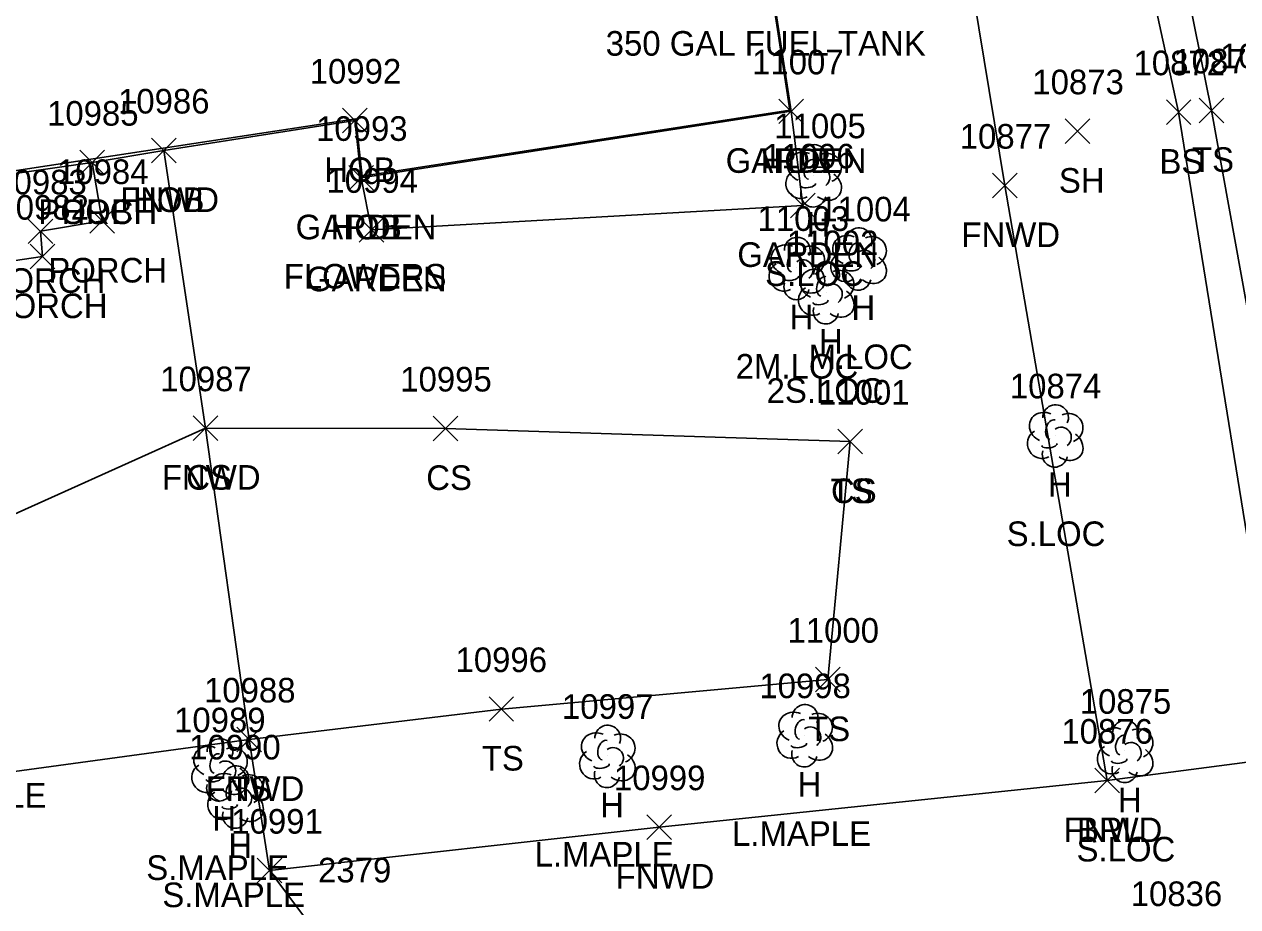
# Model space of a CAD drawing. Extents: x 1439173 to 1457902, y 641926 to 659889.
# Drawn here: x 1447939 to 1448037.6, y 647763.1 to 647834.8 of the extents above; entities that cross this region are included whole.
import ezdxf

# ---------------------------------------------------------------- set-up
doc = ezdxf.new("R2010")
doc.units = 0
for name, color, linetype in [('D_I', 7, 'Continuous'), ('L_A', 7, 'Continuous'), ('L_C', 7, 'Continuous'), ('L_I', 7, 'Continuous'), ('L_TIC', 7, 'Continuous'), ('LABL', 7, 'Continuous'), ('LAPB', 7, 'Continuous'), ('LBC', 7, 'Continuous'), ('LBF', 7, 'Continuous'), ('LELB', 7, 'Continuous'), ('Level 5', 7, 'Continuous'), ('LFNC', 7, 'Continuous'), ('LTD', 7, 'Continuous'), ('P_I', 7, 'Continuous')]:
    doc.layers.add(name, color=color, linetype=linetype)

msp = doc.modelspace()

# ---------------------------------------------------------------- linework, layer by layer
at = {"layer": 'L_TIC'}
for points in [[(1448000.356, 647826.725), (1448002.356, 647828.725)], [(1448002.356, 647826.725), (1448000.356, 647828.725)], [(1448000.356, 647826.725), (1448002.356, 647828.725)], [(1448002.356, 647826.725), (1448000.356, 647828.725)], [(1448031.836, 647826.656), (1448033.836, 647828.656)], [(1448033.836, 647826.656), (1448031.836, 647828.656)], [(1448034.509, 647826.801), (1448036.509, 647828.801)], [(1448036.509, 647826.801), (1448034.509, 647828.801)], [(1447964.89, 647825.977), (1447966.89, 647827.977)], [(1447966.89, 647825.977), (1447964.89, 647827.977)], [(1448023.614, 647825.11), (1448025.614, 647827.11)], [(1448025.614, 647825.11), (1448023.614, 647827.11)], [(1447949.365, 647823.545), (1447951.365, 647825.545)], [(1447951.365, 647823.545), (1447949.365, 647825.545)], [(1447949.365, 647823.545), (1447951.365, 647825.545)], [(1447951.365, 647823.545), (1447949.365, 647825.545)], [(1447943.545, 647822.56), (1447945.545, 647824.56)], [(1447945.545, 647822.56), (1447943.545, 647824.56)], [(1447943.545, 647822.56), (1447945.545, 647824.56)], [(1447945.545, 647822.56), (1447943.545, 647824.56)], [(1447965.409, 647821.323), (1447967.409, 647823.323)], [(1447967.409, 647821.323), (1447965.409, 647823.323)], [(1447965.409, 647821.323), (1447967.409, 647823.323)], [(1447967.409, 647821.323), (1447965.409, 647823.323)], [(1448017.716, 647820.691), (1448019.716, 647822.691)], [(1448019.716, 647820.691), (1448017.716, 647822.691)], [(1448001.303, 647819.082), (1448003.303, 647821.082)], [(1448003.303, 647819.082), (1448001.303, 647821.082)], [(1447944.355, 647817.815), (1447946.355, 647819.815)], [(1447946.355, 647817.815), (1447944.355, 647819.815)], [(1447939.333, 647816.975), (1447941.333, 647818.975)], [(1447941.333, 647816.975), (1447939.333, 647818.975)], [(1447966.25, 647817.102), (1447968.25, 647819.102)], [(1447968.25, 647817.102), (1447966.25, 647819.102)], [(1447939.509, 647814.921), (1447941.509, 647816.921)], [(1447941.509, 647814.921), (1447939.509, 647816.921)], [(1447952.744, 647800.982), (1447954.744, 647802.982)], [(1447954.744, 647800.982), (1447952.744, 647802.982)], [(1447952.744, 647800.982), (1447954.744, 647802.982)], [(1447954.744, 647800.982), (1447952.744, 647802.982)], [(1447972.248, 647800.959), (1447974.248, 647802.959)], [(1447974.248, 647800.959), (1447972.248, 647802.959)], [(1448005.143, 647799.89), (1448007.143, 647801.89)], [(1448007.143, 647799.89), (1448005.143, 647801.89)], [(1448005.143, 647799.89), (1448007.143, 647801.89)], [(1448007.143, 647799.89), (1448005.143, 647801.89)], [(1448003.316, 647780.55), (1448005.316, 647782.55)], [(1448005.316, 647780.55), (1448003.316, 647782.55)], [(1447976.794, 647778.162), (1447978.794, 647780.162)], [(1447978.794, 647778.162), (1447976.794, 647780.162)], [(1447956.302, 647775.692), (1447958.302, 647777.692)], [(1447958.302, 647775.692), (1447956.302, 647777.692)], [(1447956.302, 647775.692), (1447958.302, 647777.692)], [(1447958.302, 647775.692), (1447956.302, 647777.692)], [(1448026.027, 647772.345), (1448028.027, 647774.345)], [(1448028.027, 647772.345), (1448026.027, 647774.345)], [(1448026.027, 647772.345), (1448028.027, 647774.345)], [(1448028.027, 647772.345), (1448026.027, 647774.345)], [(1448026.027, 647772.345), (1448028.027, 647774.345)], [(1448028.027, 647772.345), (1448026.027, 647774.345)], [(1447989.62, 647768.566), (1447991.62, 647770.566)], [(1447991.62, 647768.566), (1447989.62, 647770.566)], [(1447989.62, 647768.566), (1447991.62, 647770.566)], [(1447991.62, 647768.566), (1447989.62, 647770.566)], [(1447957.952, 647765.034), (1447959.952, 647767.034)], [(1447959.952, 647765.034), (1447957.952, 647767.034)], [(1447957.952, 647765.034), (1447959.952, 647767.034)], [(1447959.952, 647765.034), (1447957.952, 647767.034)]]:
    msp.add_lwpolyline(points, dxfattribs=at)
at = {"layer": 'LABL'}
for points in [[(1448014.383, 647663.428), (1448039.499, 647659.039), (1448055.443, 647658.334), (1448048.698, 647722.751), (1448044.944, 647736.185), (1448044.134, 647747.982), (1448042.637, 647761.012), (1448041.302, 647775.223), (1448027.027, 647773.345)], [(1448014.383, 647663.428), (1448007.952, 647674.714), (1447990.662, 647697.668), (1447979.766, 647714.091), (1447980.915, 647724.379), (1447973.195, 647747.048), (1447958.952, 647766.034)]]:
    msp.add_lwpolyline(points, dxfattribs=at)
at = {"layer": 'LAPB'}
msp.add_lwpolyline([(1447966.409, 647822.323), (1447967.25, 647818.102), (1448002.303, 647820.082), (1448001.356, 647827.725)], dxfattribs=at)
at = {"layer": 'LBC'}
msp.add_lwpolyline([(1447924.081, 647832.832), (1447925.908, 647820.917), (1447944.545, 647823.56), (1447950.365, 647824.545), (1447965.89, 647826.977), (1447966.409, 647822.323), (1448001.356, 647827.725), (1447997.538, 647852.629), (1447976.299, 647849.495), (1447970.59, 647848.703), (1447961.281, 647847.282), (1447950.459, 647845.847), (1447936.778, 647843.493)], dxfattribs=at)
at = {"layer": 'LBF'}
msp.add_lwpolyline([(1447925.908, 647820.917), (1447927.106, 647813.959), (1447940.509, 647815.921), (1447940.333, 647817.975), (1447945.355, 647818.815), (1447944.545, 647823.56)], dxfattribs=at)
at = {"layer": 'LELB'}
for points in [[(1448041.302, 647775.223), (1448032.836, 647827.656), (1448025.361, 647862.057), (1448019.415, 647903.555), (1448015.095, 647929.643)], [(1448069.876, 647454.508), (1448081.922, 647458.762), (1448094.877, 647461.429), (1448096.309, 647467.374), (1448089.207, 647512.687), (1448082.673, 647551.235), (1448072.729, 647610.272), (1448064.942, 647660.74), (1448053.738, 647723.051), (1448045.088, 647774.776), (1448035.509, 647827.801), (1448028.47, 647862.617), (1448021.91, 647904.288), (1448017.857, 647930.035)], [(1447913.147, 647791.993), (1447934.947, 647793.519), (1447953.744, 647801.982), (1447973.248, 647801.959), (1448006.143, 647800.89)], [(1447915.3, 647770.503), (1447932.829, 647773.354), (1447957.302, 647776.692), (1447977.794, 647779.162), (1448004.316, 647781.55), (1448006.143, 647800.89)]]:
    msp.add_lwpolyline(points, dxfattribs=at)
at = {"layer": 'Level 5'}
for p, q in [((1447997.455, 647852.535), (1448001.241, 647827.824)), ((1448001.241, 647827.824), (1447966.494, 647822.452)), ((1447965.976, 647827.108), (1447925.989, 647821.048)), ((1447966.494, 647822.452), (1447965.976, 647827.108))]:
    msp.add_line(p, q, dxfattribs=at)
at = {"layer": 'LFNC'}
for points in [[(1448027.027, 647773.345), (1448018.716, 647821.691), (1448012.361, 647860.144), (1448005.398, 647901.708), (1448001.196, 647921.105), (1447998.302, 647938.833), (1447996.585, 647947.068)], [(1447950.365, 647824.545), (1447953.744, 647801.982), (1447957.302, 647776.692), (1447958.952, 647766.034), (1447990.62, 647769.566)], [(1448027.027, 647773.345), (1447990.62, 647769.566)]]:
    msp.add_lwpolyline(points, dxfattribs=at)
at = {"layer": 'LTD'}
for p, q in [((1448003.158, 647822.537), (1448003.158, 647822.537)), ((1448003.158, 647822.537), (1448003.158, 647822.537)), ((1448001.795, 647815.006), (1448001.795, 647815.006)), ((1448001.795, 647815.006), (1448001.795, 647815.006)), ((1448006.812, 647815.778), (1448006.812, 647815.778)), ((1448006.812, 647815.778), (1448006.812, 647815.778)), ((1448004.178, 647813.038), (1448004.178, 647813.038)), ((1448004.178, 647813.038), (1448004.178, 647813.038)), ((1448022.788, 647801.401), (1448022.788, 647801.401)), ((1448022.788, 647801.401), (1448022.788, 647801.401)), ((1448002.431, 647777.042), (1448002.431, 647777.042)), ((1448002.431, 647777.042), (1448002.431, 647777.042)), ((1448028.468, 647775.774), (1448028.468, 647775.774)), ((1448028.468, 647775.774), (1448028.468, 647775.774)), ((1447986.39, 647775.363), (1447986.39, 647775.363)), ((1447986.39, 647775.363), (1447986.39, 647775.363)), ((1447954.876, 647774.27), (1447954.876, 647774.27)), ((1447954.876, 647774.27), (1447954.876, 647774.27)), ((1447956.18, 647772.062), (1447956.18, 647772.062)), ((1447956.18, 647772.062), (1447956.18, 647772.062))]:
    msp.add_line(p, q, dxfattribs=at)
for centre in [(1448003.205, 647823.971), (1448006.859, 647817.212), (1448001.841, 647816.44), (1448004.225, 647814.472), (1448022.835, 647802.835), (1448002.477, 647778.476), (1447986.437, 647776.797), (1448028.514, 647777.208), (1447954.923, 647775.704), (1447956.227, 647773.496)]:
    msp.add_arc(centre, 1.047, 335.52715, 180.95627, dxfattribs=at)
for centre, major_axis, ratio, start_param, end_param in [((1448002.366, 647823.203), (1.21, -0.512), 0.895232, 1.570796, 4.712389), ((1448002.95, 647822.995), (-0.208, -0.792), 0.645439, 3.141593, 6.283185), ((1448004.2, 647823.12), (-1.141, -0.483), 0.949671, 1.570796, 4.712389), ((1448002.075, 647821.828), (0.584, -1.042), 0.959034, 3.141593, 6.283185), ((1448003.658, 647822.37), (-0.5, 0.667), 0.989748, 3.141593, 6.283185), ((1448002.7, 647821.787), (-0.625, -0.083), 0.423636, 0, 3.141593), ((1448004.158, 647821.704), (-1.09, 0.792), 0.841452, 1.570796, 4.712389), ((1448003.158, 647821.037), (0.265, 1.061), 0.942809, 1.570796, 4.712389), ((1448006.02, 647816.444), (1.21, -0.512), 0.895232, 1.570796, 4.712389), ((1448001.003, 647815.672), (1.21, -0.512), 0.895232, 1.570796, 4.712389), ((1448002.836, 647815.589), (-1.141, -0.483), 0.949671, 1.570796, 4.712389), ((1448006.604, 647816.236), (-0.208, -0.792), 0.645439, 3.141593, 6.283185), ((1448007.854, 647816.361), (-1.141, -0.483), 0.949671, 1.570796, 4.712389), ((1448001.586, 647815.464), (-0.208, -0.792), 0.645439, 3.141593, 6.283185), ((1448005.729, 647815.069), (0.584, -1.042), 0.959034, 3.141593, 6.283185), ((1448007.312, 647815.611), (-0.5, 0.667), 0.989748, 3.141593, 6.283185), ((1448007.812, 647814.945), (-1.09, 0.792), 0.841452, 1.570796, 4.712389), ((1448000.711, 647814.297), (0.584, -1.042), 0.959034, 3.141593, 6.283185), ((1448002.295, 647814.839), (-0.5, 0.667), 0.989748, 3.141593, 6.283185), ((1448003.386, 647813.704), (1.21, -0.512), 0.895232, 1.570796, 4.712389), ((1448002.795, 647814.172), (-1.09, 0.792), 0.841452, 1.570796, 4.712389), ((1448005.219, 647813.621), (-1.141, -0.483), 0.949671, 1.570796, 4.712389), ((1448006.354, 647815.028), (-0.625, -0.083), 0.423636, 0, 3.141593), ((1448001.336, 647814.256), (-0.625, -0.083), 0.423636, 0, 3.141593), ((1448003.969, 647813.496), (-0.208, -0.792), 0.645439, 3.141593, 6.283185), ((1448006.812, 647814.278), (0.265, 1.061), 0.942809, 1.570796, 4.712389), ((1448001.795, 647813.506), (0.265, 1.061), 0.942809, 1.570796, 4.712389), ((1448003.095, 647812.329), (0.584, -1.042), 0.959034, 3.141593, 6.283185), ((1448004.678, 647812.871), (-0.5, 0.667), 0.989748, 3.141593, 6.283185), ((1448005.178, 647812.204), (-1.09, 0.792), 0.841452, 1.570796, 4.712389), ((1448003.72, 647812.287), (-0.625, -0.083), 0.423636, 0, 3.141593), ((1448004.178, 647811.538), (0.265, 1.061), 0.942809, 1.570796, 4.712389), ((1448021.996, 647802.068), (1.21, -0.512), 0.895232, 1.570796, 4.712389), ((1448023.83, 647801.985), (-1.141, -0.483), 0.949671, 1.570796, 4.712389), ((1448022.58, 647801.86), (-0.208, -0.792), 0.645439, 3.141593, 6.283185), ((1448023.288, 647801.235), (-0.5, 0.667), 0.989748, 3.141593, 6.283185), ((1448021.705, 647800.693), (0.584, -1.042), 0.959034, 3.141593, 6.283185), ((1448023.788, 647800.568), (-1.09, 0.792), 0.841452, 1.570796, 4.712389), ((1448022.788, 647799.901), (0.265, 1.061), 0.942809, 1.570796, 4.712389), ((1448022.33, 647800.651), (-0.625, -0.083), 0.423636, 0, 3.141593), ((1448001.639, 647777.708), (1.21, -0.512), 0.895232, 1.570796, 4.712389), ((1448002.222, 647777.5), (-0.208, -0.792), 0.645439, 3.141593, 6.283185), ((1448003.472, 647777.625), (-1.141, -0.483), 0.949671, 1.570796, 4.712389), ((1447985.598, 647776.029), (1.21, -0.512), 0.895232, 1.570796, 4.712389), ((1448001.347, 647776.333), (0.584, -1.042), 0.959034, 3.141593, 6.283185), ((1448002.931, 647776.875), (-0.5, 0.667), 0.989748, 3.141593, 6.283185), ((1448027.676, 647776.44), (1.21, -0.512), 0.895232, 1.570796, 4.712389), ((1448029.509, 647776.357), (-1.141, -0.483), 0.949671, 1.570796, 4.712389), ((1447986.182, 647775.821), (-0.208, -0.792), 0.645439, 3.141593, 6.283185), ((1447987.432, 647775.946), (-1.141, -0.483), 0.949671, 1.570796, 4.712389), ((1448003.431, 647776.209), (-1.09, 0.792), 0.841452, 1.570796, 4.712389), ((1448028.259, 647776.232), (-0.208, -0.792), 0.645439, 3.141593, 6.283185), ((1448028.968, 647775.607), (-0.5, 0.667), 0.989748, 3.141593, 6.283185), ((1447954.085, 647774.936), (1.21, -0.512), 0.895232, 1.570796, 4.712389), ((1447954.668, 647774.728), (-0.208, -0.792), 0.645439, 3.141593, 6.283185), ((1447955.918, 647774.853), (-1.141, -0.483), 0.949671, 1.570796, 4.712389), ((1447985.307, 647774.654), (0.584, -1.042), 0.959034, 3.141593, 6.283185), ((1447986.89, 647775.196), (-0.5, 0.667), 0.989748, 3.141593, 6.283185), ((1447987.39, 647774.53), (-1.09, 0.792), 0.841452, 1.570796, 4.712389), ((1448002.431, 647775.542), (0.265, 1.061), 0.942809, 1.570796, 4.712389), ((1448001.972, 647776.292), (-0.625, -0.083), 0.423636, 0, 3.141593), ((1448027.384, 647775.065), (0.584, -1.042), 0.959034, 3.141593, 6.283185), ((1448029.468, 647774.941), (-1.09, 0.792), 0.841452, 1.570796, 4.712389), ((1447953.793, 647773.561), (0.584, -1.042), 0.959034, 3.141593, 6.283185), ((1447955.376, 647774.103), (-0.5, 0.667), 0.989748, 3.141593, 6.283185), ((1447985.932, 647774.613), (-0.625, -0.083), 0.423636, 0, 3.141593), ((1448028.468, 647774.274), (0.265, 1.061), 0.942809, 1.570796, 4.712389), ((1448028.009, 647775.024), (-0.625, -0.083), 0.423636, 0, 3.141593), ((1447954.418, 647773.52), (-0.625, -0.083), 0.423636, 0, 3.141593), ((1447955.388, 647772.728), (1.21, -0.512), 0.895232, 1.570796, 4.712389), ((1447955.877, 647773.437), (-1.09, 0.792), 0.841452, 1.570796, 4.712389), ((1447957.221, 647772.645), (-1.141, -0.483), 0.949671, 1.570796, 4.712389), ((1447986.39, 647773.863), (0.265, 1.061), 0.942809, 1.570796, 4.712389), ((1447954.877, 647772.77), (0.265, 1.061), 0.942809, 1.570796, 4.712389), ((1447955.971, 647772.52), (-0.208, -0.792), 0.645439, 3.141593, 6.283185), ((1447956.68, 647771.895), (-0.5, 0.667), 0.989748, 3.141593, 6.283185), ((1447955.097, 647771.353), (0.584, -1.042), 0.959034, 3.141593, 6.283185), ((1447957.18, 647771.228), (-1.09, 0.792), 0.841452, 1.570796, 4.712389), ((1447956.18, 647770.562), (0.265, 1.061), 0.942809, 1.570796, 4.712389), ((1447955.722, 647771.312), (-0.625, -0.083), 0.423636, 0, 3.141593)]:
    msp.add_ellipse(centre, major_axis=major_axis, ratio=ratio, start_param=start_param, end_param=end_param, dxfattribs=at)

# ---------------------------------------------------------------- texts
at = {"layer": 'D_I'}
msp.add_text('2379', height=2, dxfattribs=at).set_placement((1447962.9, 647765.073))
at = {"layer": 'L_A'}
for s, p in [('GARDEN', (1447996.025, 647822.725)), ('HOB', (1447998.86, 647822.725)), ('TS', (1448033.918, 647822.801)), ('HOB', (1447963.394, 647821.977)), ('BS', (1448031.277, 647822.656)), ('SH', (1448023.102, 647821.11)), ('FNWD', (1447946.83, 647819.545)), ('HOB', (1447947.869, 647819.545)), ('PORCH', (1447940.167, 647818.56)), ('HOB', (1447942.049, 647818.56)), ('GARDEN', (1447961.078, 647817.323)), ('HOB', (1447963.913, 647817.323)), ('H', (1448002.591, 647817.537)), ('FNWD', (1448015.181, 647816.691)), ('GARDEN', (1447996.973, 647815.082)), ('PORCH', (1447940.977, 647813.815)), ('PORCH', (1447935.955, 647812.975)), ('GARDEN', (1447961.92, 647813.102)), ('PORCH', (1447936.131, 647810.921)), ('H', (1448001.228, 647810.006)), ('H', (1448006.245, 647810.778)), ('H', (1448003.611, 647808.038)), ('FNWD', (1447950.209, 647796.982)), ('CS', (1447952.185, 647796.982)), ('CS', (1447971.689, 647796.959)), ('H', (1448022.221, 647796.401)), ('TS', (1448004.552, 647795.89)), ('CS', (1448004.584, 647795.89)), ('TS', (1448002.725, 647776.55)), ('TS', (1447976.204, 647774.162)), ('FNWD', (1447953.766, 647771.692)), ('TS', (1447955.711, 647771.692)), ('H', (1448001.864, 647772.042)), ('H', (1448027.901, 647770.774)), ('H', (1447985.823, 647770.363)), ('H', (1447954.309, 647769.27)), ('FNWD', (1448023.492, 647768.345)), ('FNWD', (1448023.492, 647768.345)), ('BRL', (1448024.57, 647768.345)), ('H', (1447955.613, 647767.062)), ('FNWD', (1447987.085, 647764.566)), ('FNWD', (1447987.085, 647764.566))]:
    msp.add_text(s, height=2, dxfattribs=at).set_placement(p)
at = {"layer": 'L_C'}
for s, p in [('350 GAL FUEL TANK', (1447986.275, 647832.244)), ('FLOWERS', (1447960.11, 647813.323)), ('S.LOC', (1447999.229, 647813.537)), ('2M.LOC', (1447996.842, 647806.006)), ('M.LOC', (1448002.757, 647806.778)), ('2S.LOC', (1447999.351, 647804.038)), ('S.LOC', (1448018.859, 647792.401)), ('3M.APPLE', (1447927.745, 647771.141)), ('L.MAPLE', (1447996.541, 647768.042)), ('S.LOC', (1448024.538, 647766.774)), ('L.MAPLE', (1447980.5, 647766.363)), ('S.MAPLE', (1447948.939, 647765.27)), ('S.MAPLE', (1447950.243, 647763.062))]:
    msp.add_text(s, height=2, dxfattribs=at).set_placement(p)
at = {"layer": 'L_I'}
for s, p in [('11007', (1447998.175, 647830.725)), ('11007', (1447998.175, 647830.725)), ('10872', (1448029.167, 647830.656)), ('10871', (1448032.406, 647830.801)), ('10992', (1447962.221, 647829.977)), ('10873', (1448020.945, 647829.11)), ('10986', (1447946.641, 647827.545)), ('10986', (1447946.641, 647827.545)), ('10985', (1447940.876, 647826.56)), ('10985', (1447940.876, 647826.56)), ('10993', (1447962.74, 647825.323)), ('10993', (1447962.74, 647825.323)), ('11005', (1447999.977, 647825.537)), ('10877', (1448015.047, 647824.691)), ('11006', (1447999.067, 647823.082)), ('10984', (1447941.685, 647821.815)), ('10983', (1447936.664, 647820.975)), ('10994', (1447963.581, 647821.102)), ('10982', (1447936.84, 647818.921)), ('11004', (1448003.631, 647818.778)), ('11003', (1447998.613, 647818.006)), ('11002', (1448000.997, 647816.038)), ('10987', (1447950.075, 647804.982)), ('10987', (1447950.075, 647804.982)), ('10995', (1447969.579, 647804.959)), ('10874', (1448019.119, 647804.401)), ('11001', (1448003.528, 647803.89)), ('11001', (1448003.528, 647803.89)), ('11000', (1448001.048, 647784.55)), ('10996', (1447974.07, 647782.162)), ('10988', (1447953.632, 647779.692)), ('10988', (1447953.632, 647779.692)), ('10998', (1447998.761, 647780.042)), ('10997', (1447982.721, 647778.363)), ('10875', (1448024.798, 647778.774)), ('10989', (1447951.199, 647777.27)), ('10876', (1448023.303, 647776.345)), ('10876', (1448023.303, 647776.345)), ('10876', (1448023.303, 647776.345)), ('10990', (1447952.424, 647775.062)), ('10999', (1447986.943, 647772.566)), ('10999', (1447986.943, 647772.566)), ('10991', (1447955.849, 647769.034)), ('10991', (1447955.849, 647769.034)), ('10836', (1448028.943, 647763.149))]:
    msp.add_text(s, height=2, dxfattribs=at).set_placement(p)
at = {"layer": 'P_I'}
msp.add_text('10870', height=2, dxfattribs=at).set_placement((1448036.201, 647831.218))

doc.saveas('drawing.dxf')
